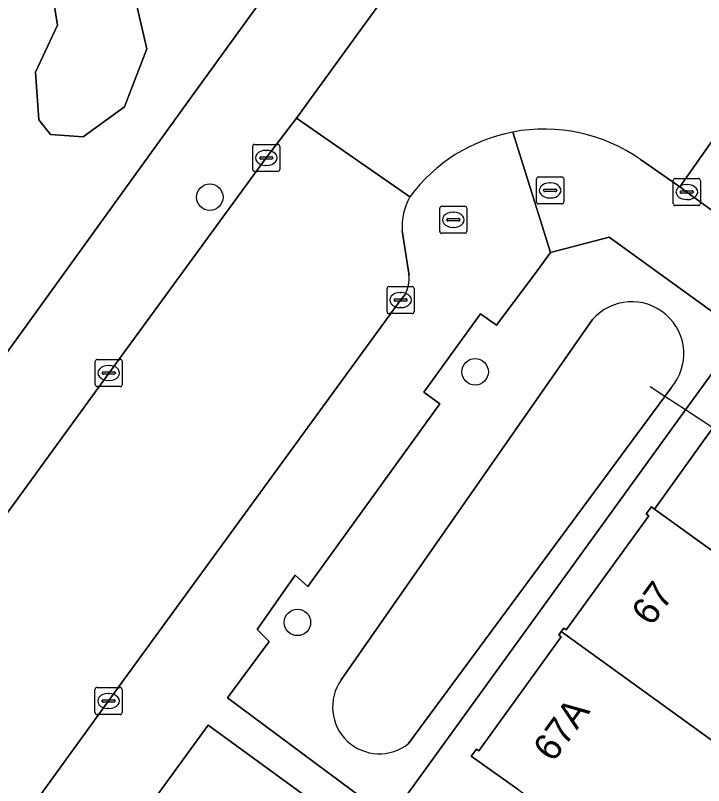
# Model space of a CAD drawing. Extents: x 159674 to 160531, y 382172 to 382904.
# Drawn here: x 160037.16 to 160062.61, y 382498.68 to 382527.16 of the extents above; entities that cross this region are included whole.
import ezdxf

# ---------------------------------------------------------------- set-up
doc = ezdxf.new("R2010")
doc.units = 0
for name, color, linetype in [('IMGEO_Boom', 7, 'Continuous'), ('IMGEO_Brandkraan', 7, 'Continuous'), ('IMGEO_Duiker', 7, 'Continuous'), ('IMGEO_Groenvoorziening', 7, 'Continuous'), ('IMGEO_Kolk', 7, 'Continuous'), ('IMGEO_Pand', 7, 'Continuous'), ('IMGEO_Pand_nummerreeks', 7, 'Continuous'), ('IMGEO_Rijbaan_lokaal_open', 7, 'Continuous'), ('IMGEO_Voetpad_open', 7, 'Continuous'), ('IMGEO_Waterloop', 7, 'Continuous')]:
    doc.layers.add(name, color=color, linetype=linetype)

msp = doc.modelspace()

# ---------------------------------------------------------------- linework, layer by layer
at = {"layer": 'IMGEO_Boom'}
for centre in [(160044.346, 382520.437), (160054.16, 382513.979), (160047.587, 382504.717)]:
    msp.add_circle(centre, 0.489, dxfattribs=at)
at = {"layer": 'IMGEO_Brandkraan'}
for p, q in [((160056.434, 382520.26), (160056.434, 382521.112)), ((160056.509, 382521.186), (160057.361, 382521.186)), ((160057.435, 382521.112), (160057.435, 382520.26)), ((160056.922, 382520.966), (160056.947, 382520.966)), ((160056.693, 382520.68), (160056.693, 382520.692)), ((160057.131, 382520.643), (160056.733, 382520.643)), ((160056.736, 382520.729), (160057.134, 382520.729)), ((160057.177, 382520.692), (160057.177, 382520.68)), ((160056.945, 382520.406), (160056.92, 382520.406)), ((160057.361, 382520.186), (160056.509, 382520.186))]:
    msp.add_line(p, q, dxfattribs=at)
for points in [[(160056.434, 382520.26), (160056.434, 382521.112)], [(160056.509, 382521.186), (160057.361, 382521.186)], [(160057.435, 382521.112), (160057.435, 382520.26)], [(160057.361, 382520.186), (160056.509, 382520.186)]]:
    msp.add_lwpolyline(points, dxfattribs=at)
for centre, radius, start, end in [((160056.511, 382521.11), 0.0765, 91.552, 178.448), ((160056.511, 382521.11), 0.0765, 91.552, 178.448), ((160057.359, 382521.11), 0.0765, 1.552, 88.448), ((160057.359, 382521.11), 0.0765, 1.552, 88.448), ((160056.733, 382520.689), 0.0403, 85.8775, 175.7526), ((160056.73, 382520.679), 0.0366, 178.938, 274.7102), ((160057.134, 382520.686), 0.043, 264.8664, 352.4533), ((160057.138, 382520.691), 0.0386, 1.7309, 96.639), ((160056.511, 382520.262), 0.0765, 181.552, 268.448), ((160056.511, 382520.262), 0.0765, 181.552, 268.448), ((160057.359, 382520.262), 0.0765, 271.552, 358.448), ((160057.359, 382520.262), 0.0765, 271.552, 358.448)]:
    msp.add_arc(centre, radius, start, end, dxfattribs=at)
for centre, major_axis, ratio, start_param, end_param in [((160056.921, 382520.686), (-0.387, 0.002), 0.722429, 4.712389, 7.853982), ((160056.946, 382520.686), (-0.39, 0.002), 0.717154, 1.570796, 4.712389)]:
    msp.add_ellipse(centre, major_axis=major_axis, ratio=ratio, start_param=start_param, end_param=end_param, dxfattribs=at)
at = {"layer": 'IMGEO_Duiker'}
msp.add_lwpolyline([(160064.27, 382511.047), (160063.253, 382511.711), (160062.952, 382511.908), (160061.941, 382512.569), (160061.175, 382513.07), (160060.634, 382513.423)], dxfattribs=at)
at = {"layer": 'IMGEO_Groenvoorziening'}
for points in [[(160046.298, 382527.781), (160035.555, 382535.501), (160030.156, 382531.864), (160025.451, 382528.695), (160031.388, 382519.807), (160030.964, 382519.524), (160027.973, 382517.526), (160027.284, 382517.066), (160028.729, 382514.78), (160030.117, 382512.584), (160030.328, 382510.79), (160028.033, 382508.833), (160030.233, 382505.553), (160043.699, 382524.182)], [(160038.458, 382522.749), (160039.667, 382522.672), (160041.192, 382523.779), (160042.017, 382525.919), (160041.518, 382528.053), (160038.419, 382531.785), (160037.41, 382531.706), (160037.273, 382530.494), (160038.38, 382528.872), (160038.714, 382526.8), (160037.895, 382525.055), (160038.027, 382523.295)], [(160038.458, 382522.749), (160038.027, 382523.295), (160037.895, 382525.055), (160038.714, 382526.8), (160038.38, 382528.872), (160037.273, 382530.494), (160037.41, 382531.706), (160038.419, 382531.785), (160041.518, 382528.053), (160042.017, 382525.919), (160041.192, 382523.779), (160039.667, 382522.672)], [(160064.007, 382515.422), (160059.119, 382518.953), (160056.953, 382518.389), (160056.45, 382517.716), (160054.947, 382515.702), (160054.359, 382516.125), (160052.266, 382513.231), (160052.857, 382512.796), (160047.971, 382506.042), (160047.498, 382506.461), (160046.092, 382504.454), (160046.544, 382504.014), (160045.003, 382501.928), (160051.006, 382497.467), (160061.941, 382512.569)], [(160077.73, 382501.83), (160079.416, 382504.209), (160064.955, 382514.699), (160062.952, 382511.908), (160060.796, 382508.902), (160068.355, 382503.451), (160074.3, 382499.148), (160074.062, 382498.749), (160075.053, 382498.052), (160077.687, 382501.769)], [(160050.322, 382496.516), (160044.283, 382500.917), (160039.565, 382494.435), (160045.675, 382490.06)]]:
    msp.add_lwpolyline(points, close=True, dxfattribs=at)
for points in [[(160049.206, 382502.59), (160058.498, 382515.909)], [(160061.41, 382513.388), (160061.175, 382513.07), (160051.699, 382500.236)]]:
    msp.add_lwpolyline(points, dxfattribs=at)
for centre, radius, start, end in [((160059.952, 382514.646), 1.926, 319.2139, 139.0188), ((160050.619, 382501.589), 1.731, 144.6724, 308.6129)]:
    msp.add_arc(centre, radius, start, end, dxfattribs=at)
at = {"layer": 'IMGEO_Kolk'}
for p, q in [((160045.932, 382521.462), (160045.932, 382522.314)), ((160046.007, 382522.388), (160046.859, 382522.388)), ((160046.933, 382522.314), (160046.933, 382521.462)), ((160046.42, 382522.168), (160046.445, 382522.168)), ((160046.191, 382521.882), (160046.191, 382521.894)), ((160046.629, 382521.845), (160046.231, 382521.845)), ((160046.234, 382521.931), (160046.632, 382521.931)), ((160046.675, 382521.894), (160046.675, 382521.882)), ((160046.859, 382521.388), (160046.007, 382521.388)), ((160046.443, 382521.608), (160046.418, 382521.608)), ((160061.564, 382521.127), (160062.416, 382521.127)), ((160061.489, 382520.201), (160061.489, 382521.053)), ((160061.977, 382520.907), (160062.002, 382520.907)), ((160062.49, 382521.053), (160062.49, 382520.201)), ((160061.748, 382520.621), (160061.748, 382520.633)), ((160062.186, 382520.584), (160061.788, 382520.584)), ((160061.791, 382520.67), (160062.189, 382520.67)), ((160062.232, 382520.633), (160062.232, 382520.621)), ((160062, 382520.347), (160061.975, 382520.347)), ((160052.851, 382519.175), (160052.851, 382520.027)), ((160052.926, 382520.101), (160053.778, 382520.101)), ((160053.852, 382520.027), (160053.852, 382519.175)), ((160062.416, 382520.127), (160061.564, 382520.127)), ((160053.339, 382519.881), (160053.364, 382519.881)), ((160053.11, 382519.595), (160053.11, 382519.607)), ((160053.548, 382519.558), (160053.15, 382519.558)), ((160053.153, 382519.644), (160053.551, 382519.644)), ((160053.594, 382519.607), (160053.594, 382519.595)), ((160053.362, 382519.321), (160053.337, 382519.321)), ((160053.778, 382519.101), (160052.926, 382519.101)), ((160050.976, 382517.132), (160051.828, 382517.132)), ((160050.901, 382516.206), (160050.901, 382517.058)), ((160051.389, 382516.912), (160051.414, 382516.912)), ((160051.902, 382517.058), (160051.902, 382516.206)), ((160051.16, 382516.626), (160051.16, 382516.638)), ((160051.598, 382516.589), (160051.2, 382516.589)), ((160051.203, 382516.675), (160051.601, 382516.675)), ((160051.644, 382516.638), (160051.644, 382516.626)), ((160051.412, 382516.352), (160051.387, 382516.352)), ((160051.828, 382516.132), (160050.976, 382516.132)), ((160040.11, 382513.511), (160040.11, 382514.363)), ((160040.185, 382514.437), (160041.037, 382514.437)), ((160041.111, 382514.363), (160041.111, 382513.511)), ((160040.412, 382513.98), (160040.81, 382513.98)), ((160040.598, 382514.217), (160040.623, 382514.217)), ((160040.369, 382513.931), (160040.369, 382513.943)), ((160040.807, 382513.894), (160040.409, 382513.894)), ((160040.853, 382513.943), (160040.853, 382513.931)), ((160041.037, 382513.437), (160040.185, 382513.437)), ((160040.621, 382513.657), (160040.596, 382513.657)), ((160040.175, 382502.31), (160041.027, 382502.31)), ((160040.1, 382501.384), (160040.1, 382502.236)), ((160040.588, 382502.09), (160040.613, 382502.09)), ((160041.101, 382502.236), (160041.101, 382501.384)), ((160040.359, 382501.804), (160040.359, 382501.816)), ((160040.797, 382501.767), (160040.399, 382501.767)), ((160040.402, 382501.853), (160040.8, 382501.853)), ((160040.843, 382501.816), (160040.843, 382501.804)), ((160040.611, 382501.53), (160040.586, 382501.53)), ((160041.027, 382501.31), (160040.175, 382501.31))]:
    msp.add_line(p, q, dxfattribs=at)
for points in [[(160045.932, 382521.462), (160045.932, 382522.314)], [(160046.007, 382522.388), (160046.859, 382522.388)], [(160046.933, 382522.314), (160046.933, 382521.462)], [(160046.859, 382521.388), (160046.007, 382521.388)], [(160061.564, 382521.127), (160062.416, 382521.127)], [(160061.489, 382520.201), (160061.489, 382521.053)], [(160062.49, 382521.053), (160062.49, 382520.201)], [(160052.851, 382519.175), (160052.851, 382520.027)], [(160052.926, 382520.101), (160053.778, 382520.101)], [(160053.852, 382520.027), (160053.852, 382519.175)], [(160062.416, 382520.127), (160061.564, 382520.127)], [(160053.778, 382519.101), (160052.926, 382519.101)], [(160050.976, 382517.132), (160051.828, 382517.132)], [(160050.901, 382516.206), (160050.901, 382517.058)], [(160051.902, 382517.058), (160051.902, 382516.206)], [(160051.828, 382516.132), (160050.976, 382516.132)], [(160040.11, 382513.511), (160040.11, 382514.363)], [(160040.185, 382514.437), (160041.037, 382514.437)], [(160041.111, 382514.363), (160041.111, 382513.511)], [(160041.037, 382513.437), (160040.185, 382513.437)], [(160040.175, 382502.31), (160041.027, 382502.31)], [(160040.1, 382501.384), (160040.1, 382502.236)], [(160041.101, 382502.236), (160041.101, 382501.384)], [(160041.027, 382501.31), (160040.175, 382501.31)]]:
    msp.add_lwpolyline(points, dxfattribs=at)
for centre, radius, start, end in [((160046.009, 382522.312), 0.0765, 91.552, 178.448), ((160046.009, 382522.312), 0.0765, 91.552, 178.448), ((160046.857, 382522.312), 0.0765, 1.552, 88.448), ((160046.857, 382522.312), 0.0765, 1.552, 88.448), ((160046.231, 382521.891), 0.0403, 85.8775, 175.7526), ((160046.228, 382521.881), 0.0366, 178.938, 274.7102), ((160046.632, 382521.888), 0.043, 264.8664, 352.4533), ((160046.636, 382521.893), 0.0386, 1.7309, 96.639), ((160046.009, 382521.464), 0.0765, 181.552, 268.448), ((160046.009, 382521.464), 0.0765, 181.552, 268.448), ((160046.857, 382521.464), 0.0765, 271.552, 358.448), ((160046.857, 382521.464), 0.0765, 271.552, 358.448), ((160061.566, 382521.051), 0.0765, 91.552, 178.448), ((160061.566, 382521.051), 0.0765, 91.552, 178.448), ((160062.414, 382521.051), 0.0765, 1.552, 88.448), ((160062.414, 382521.051), 0.0765, 1.552, 88.448), ((160061.788, 382520.63), 0.0403, 85.8775, 175.7526), ((160061.785, 382520.62), 0.0366, 178.938, 274.7102), ((160062.189, 382520.627), 0.043, 264.8664, 352.4533), ((160062.193, 382520.632), 0.0386, 1.7309, 96.639), ((160052.928, 382520.025), 0.0765, 91.552, 178.448), ((160052.928, 382520.025), 0.0765, 91.552, 178.448), ((160053.776, 382520.025), 0.0765, 1.552, 88.448), ((160053.776, 382520.025), 0.0765, 1.552, 88.448), ((160061.566, 382520.203), 0.0765, 181.552, 268.448), ((160061.566, 382520.203), 0.0765, 181.552, 268.448), ((160062.414, 382520.203), 0.0765, 271.552, 358.448), ((160062.414, 382520.203), 0.0765, 271.552, 358.448), ((160053.15, 382519.604), 0.0403, 85.8775, 175.7526), ((160053.147, 382519.594), 0.0366, 178.938, 274.7102), ((160053.551, 382519.601), 0.043, 264.8664, 352.4533), ((160053.555, 382519.606), 0.0386, 1.7309, 96.639), ((160052.928, 382519.177), 0.0765, 181.552, 268.448), ((160052.928, 382519.177), 0.0765, 181.552, 268.448), ((160053.776, 382519.177), 0.0765, 271.552, 358.448), ((160053.776, 382519.177), 0.0765, 271.552, 358.448), ((160050.978, 382517.056), 0.0765, 91.552, 178.448), ((160050.978, 382517.056), 0.0765, 91.552, 178.448), ((160051.826, 382517.056), 0.0765, 1.552, 88.448), ((160051.826, 382517.056), 0.0765, 1.552, 88.448), ((160051.2, 382516.635), 0.0403, 85.8775, 175.7526), ((160051.197, 382516.625), 0.0366, 178.938, 274.7102), ((160051.601, 382516.632), 0.043, 264.8664, 352.4533), ((160051.605, 382516.637), 0.0386, 1.7309, 96.639), ((160050.978, 382516.208), 0.0765, 181.552, 268.448), ((160050.978, 382516.208), 0.0765, 181.552, 268.448), ((160051.826, 382516.208), 0.0765, 271.552, 358.448), ((160051.826, 382516.208), 0.0765, 271.552, 358.448), ((160040.187, 382514.361), 0.0765, 91.552, 178.448), ((160040.187, 382514.361), 0.0765, 91.552, 178.448), ((160041.035, 382514.361), 0.0765, 1.552, 88.448), ((160041.035, 382514.361), 0.0765, 1.552, 88.448), ((160040.409, 382513.94), 0.0403, 85.8775, 175.7526), ((160040.814, 382513.942), 0.0386, 1.7309, 96.639), ((160040.406, 382513.93), 0.0366, 178.938, 274.7102), ((160040.81, 382513.937), 0.043, 264.8664, 352.4533), ((160040.187, 382513.513), 0.0765, 181.552, 268.448), ((160040.187, 382513.513), 0.0765, 181.552, 268.448), ((160041.035, 382513.513), 0.0765, 271.552, 358.448), ((160041.035, 382513.513), 0.0765, 271.552, 358.448), ((160040.177, 382502.234), 0.0765, 91.552, 178.448), ((160040.177, 382502.234), 0.0765, 91.552, 178.448), ((160041.025, 382502.234), 0.0765, 1.552, 88.448), ((160041.025, 382502.234), 0.0765, 1.552, 88.448), ((160040.399, 382501.813), 0.0403, 85.8775, 175.7526), ((160040.396, 382501.803), 0.0366, 178.938, 274.7102), ((160040.8, 382501.81), 0.043, 264.8664, 352.4533), ((160040.804, 382501.815), 0.0386, 1.7309, 96.639), ((160040.177, 382501.386), 0.0765, 181.552, 268.448), ((160040.177, 382501.386), 0.0765, 181.552, 268.448), ((160041.025, 382501.386), 0.0765, 271.552, 358.448), ((160041.025, 382501.386), 0.0765, 271.552, 358.448)]:
    msp.add_arc(centre, radius, start, end, dxfattribs=at)
for centre, major_axis, ratio, start_param, end_param in [((160046.419, 382521.888), (-0.387, 0.002), 0.722429, 4.712389, 7.853982), ((160046.444, 382521.888), (-0.39, 0.002), 0.717154, 1.570796, 4.712389), ((160061.976, 382520.627), (-0.387, 0.002), 0.722429, 4.712389, 7.853982), ((160062.001, 382520.627), (-0.39, 0.002), 0.717154, 1.570796, 4.712389), ((160053.338, 382519.601), (-0.387, 0.002), 0.722429, 4.712389, 7.853982), ((160053.363, 382519.601), (-0.39, 0.002), 0.717154, 1.570796, 4.712389), ((160051.388, 382516.632), (-0.387, 0.002), 0.722429, 4.712389, 7.853982), ((160051.413, 382516.632), (-0.39, 0.002), 0.717154, 1.570796, 4.712389), ((160040.597, 382513.937), (-0.387, 0.002), 0.722429, 4.712389, 7.853982), ((160040.622, 382513.937), (-0.39, 0.002), 0.717154, 1.570796, 4.712389), ((160040.587, 382501.81), (-0.387, 0.002), 0.722429, 4.712389, 7.853982), ((160040.612, 382501.81), (-0.39, 0.002), 0.717154, 1.570796, 4.712389)]:
    msp.add_ellipse(centre, major_axis=major_axis, ratio=ratio, start_param=start_param, end_param=end_param, dxfattribs=at)
at = {"layer": 'IMGEO_Pand'}
for points in [[(160060.796, 382508.902), (160060.677, 382508.988), (160060.489, 382508.727), (160060.579, 382508.662), (160057.526, 382504.439), (160057.437, 382504.503), (160057.344, 382504.374), (160065.02, 382498.831), (160065.126, 382498.977), (160065.037, 382499.042), (160068.076, 382503.253), (160068.166, 382503.189), (160068.355, 382503.451)], [(160057.344, 382504.374), (160057.25, 382504.244), (160057.339, 382504.179), (160054.295, 382499.968), (160054.205, 382500.032), (160054.018, 382499.77), (160055.749, 382498.535), (160061.639, 382494.333), (160061.947, 382494.76), (160064.847, 382498.778), (160064.936, 382498.714), (160065.02, 382498.831)]]:
    msp.add_lwpolyline(points, close=True, dxfattribs=at)
at = {"layer": 'IMGEO_Rijbaan_lokaal_open'}
for points in [[(160063.104, 382536.111), (160059.002, 382539.131), (160047.551, 382523.358), (160051.746, 382520.454)], [(160060.275, 382521.826), (160061.728, 382520.822), (160065.761, 382526.548), (160064.445, 382527.55)], [(160066.041, 382526.373), (160065.761, 382526.548), (160061.728, 382520.822), (160061.99, 382520.627), (160135.135, 382467.543), (160161.419, 382448.379)], [(160051.746, 382520.454), (160047.551, 382523.358), (160046.433, 382521.888), (160040.526, 382513.809), (160030.477, 382500), (160026.917, 382495.079), (160020.333, 382485.978), (160000, 382457.874), (159989.893, 382443.905), (159982.977, 382434.345), (159980.776, 382431.302)], [(160051.714, 382517.539), (160051.464, 382519.189)], [(160041.091, 382502.494), (160051.402, 382516.632), (160051.574, 382516.842)], [(160017.12, 382469.419), (160041.091, 382502.494)]]:
    msp.add_lwpolyline(points, dxfattribs=at)
for centre, radius, start, end in [((160056.712, 382516.773), 6.181, 100.7844, 143.4506), ((160056.713, 382516.769), 6.186, 54.843, 100.7918), ((160053.771, 382519.339), 2.312, 151.1528, 183.7128), ((160050.494, 382517.421), 1.225, 331.7785, 5.5068)]:
    msp.add_arc(centre, radius, start, end, dxfattribs=at)
at = {"layer": 'IMGEO_Voetpad_open'}
for points in [[(160046.298, 382527.781), (160043.699, 382524.182), (160030.233, 382505.553), (160028.99, 382503.833), (160028.435, 382503.065), (160026.75, 382500.735), (160026.219, 382500), (160026.197, 382499.969), (160025.139, 382498.506), (160024.091, 382497.056), (160026.917, 382495.079), (160030.477, 382500), (160040.526, 382513.809), (160046.433, 382521.888), (160047.551, 382523.358), (160059.002, 382539.131)], [(160045.003, 382501.928), (160046.544, 382504.014), (160046.092, 382504.454), (160047.498, 382506.461), (160047.971, 382506.042), (160052.857, 382512.796), (160052.266, 382513.231), (160054.359, 382516.125), (160054.947, 382515.702), (160056.45, 382517.716), (160056.953, 382518.389), (160055.555, 382522.845)], [(160055.555, 382522.845), (160056.953, 382518.389), (160059.119, 382518.953), (160064.007, 382515.422)], [(160061.99, 382520.627), (160061.728, 382520.822), (160060.275, 382521.826)], [(160161.419, 382448.379), (160135.135, 382467.543), (160061.99, 382520.627)], [(160051.464, 382519.189), (160051.714, 382517.539)], [(160051.574, 382516.842), (160051.402, 382516.632), (160041.091, 382502.494), (160017.12, 382469.419)], [(160064.007, 382515.422), (160061.941, 382512.569), (160051.006, 382497.467), (160045.003, 382501.928)], [(160055.749, 382498.535), (160054.018, 382499.77), (160054.205, 382500.032), (160054.295, 382499.968), (160057.339, 382504.179), (160057.25, 382504.244), (160057.344, 382504.374), (160057.437, 382504.503), (160057.526, 382504.439), (160060.579, 382508.662), (160060.489, 382508.727), (160060.677, 382508.988), (160060.796, 382508.902), (160062.952, 382511.908)]]:
    msp.add_lwpolyline(points, dxfattribs=at)
msp.add_lwpolyline([(160050.322, 382496.516), (160045.675, 382490.06), (160039.565, 382494.435), (160044.283, 382500.917)], close=True, dxfattribs=at)
for centre, radius, start, end in [((160056.712, 382516.773), 6.181, 100.7844, 143.4506), ((160056.713, 382516.769), 6.186, 54.843, 100.7918), ((160053.771, 382519.339), 2.312, 151.1528, 183.7128), ((160050.494, 382517.421), 1.225, 331.7785, 5.5068)]:
    msp.add_arc(centre, radius, start, end, dxfattribs=at)
at = {"layer": 'IMGEO_Waterloop'}
for points in [[(160058.498, 382515.909), (160049.206, 382502.59)], [(160051.699, 382500.236), (160061.175, 382513.07), (160061.41, 382513.388)]]:
    msp.add_lwpolyline(points, dxfattribs=at)
for centre, radius, start, end in [((160059.952, 382514.646), 1.926, 319.2139, 139.0188), ((160050.619, 382501.589), 1.731, 144.6724, 308.6129)]:
    msp.add_arc(centre, radius, start, end, dxfattribs=at)

# ---------------------------------------------------------------- texts
at = {"layer": 'IMGEO_Pand_nummerreeks'}
for s, rotation, p in [('67', 54.1331, (160060.681, 382504.537)), ('67A', 54.1388, (160057.047, 382499.509))]:
    msp.add_text(s, height=1, rotation=rotation, dxfattribs=at).set_placement(p)

doc.saveas('drawing.dxf')
